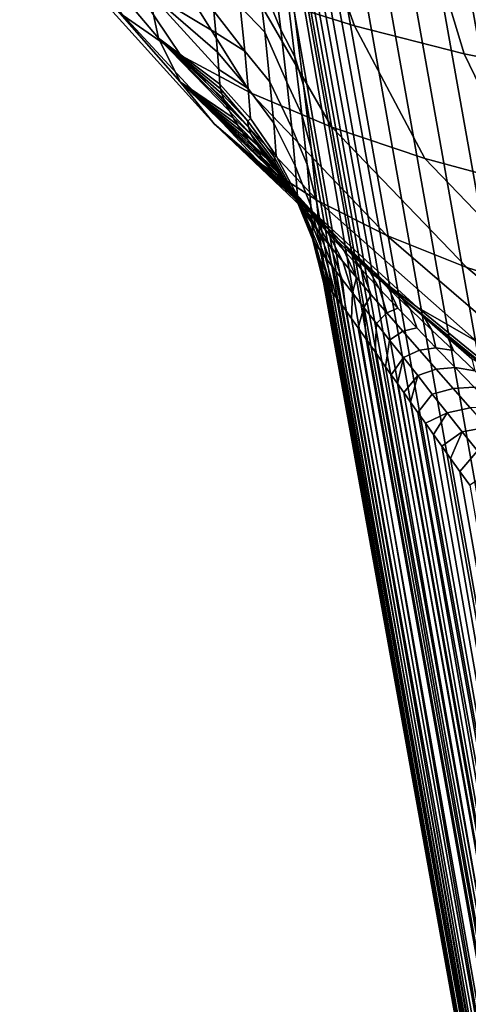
# Model space of a CAD drawing. Header units: metres. Extents: x -167 to 28, y -50 to 27.
# Tile 256 of 331: x 3.5 to 4.67, y -30.47 to -27.89. Entities that reach past the tile are written whole.
import ezdxf

# ---------------------------------------------------------------- set-up
doc = ezdxf.new("R2010")
doc.units = ezdxf.units.M
doc.layers.add('solid_12_065_011_XXX', color=7, linetype='CONTINUOUS')

msp = doc.modelspace()

# ---------------------------------------------------------------- linework, layer by layer
at = {"layer": 'solid_12_065_011_XXX'}
for points in [[(5.948123, -35.799164, 24.870661), (6.015436, -35.758858, 24.916674), (4.478205, -27.132927, 19.636179), (4.408407, -27.144354, 19.577326)], [(6.015436, -35.758858, 24.916674), (6.089468, -35.722225, 24.954744), (4.551172, -27.120783, 19.683945), (4.478205, -27.132927, 19.636179)], [(6.089468, -35.722225, 24.954744), (6.169133, -35.689793, 24.984314), (4.644003, -27.216557, 19.786438), (4.551172, -27.120783, 19.683945)], [(5.837502, -35.888351, 24.757629), (5.888519, -35.842537, 24.817387), (4.343464, -27.154821, 19.507801), (4.284712, -27.164154, 19.428064)], [(5.888519, -35.842537, 24.817387), (5.948123, -35.799164, 24.870661), (4.408407, -27.144354, 19.577326), (4.343464, -27.154821, 19.507801)], [(5.881683, -37.44482, 21.692509), (5.703718, -35.969273, 24.296579), (4.131766, -27.187838, 18.969706), (4.128839, -27.188282, 18.913031)], [(4.190396, -27.666483, 18.226248), (4.217787, -27.876329, 17.940147), (5.881683, -37.44482, 21.692509), (4.128839, -27.188282, 18.913031)], [(5.703718, -35.969273, 24.296579), (5.73219, -36.082161, 24.472521), (4.137755, -27.186926, 19.025869), (4.131766, -27.187838, 18.969706)], [(5.73219, -36.082161, 24.472521), (5.742775, -36.03355, 24.54866), (4.14677, -27.185553, 19.081387), (4.137755, -27.186926, 19.025869)], [(5.742775, -36.03355, 24.54866), (4.158704, -27.183729, 19.135796), (4.14677, -27.185553, 19.081387)], [(5.742775, -36.03355, 24.54866), (5.76409, -35.984566, 24.622271), (4.173394, -27.181479, 19.188787), (4.158704, -27.183729, 19.135796)], [(5.76409, -35.984566, 24.622271), (4.190763, -27.178806, 19.24024), (4.173394, -27.181479, 19.188787)], [(5.76409, -35.984566, 24.622271), (5.795821, -35.935925, 24.69227), (4.210754, -27.175716, 19.290173), (4.190763, -27.178806, 19.24024)], [(5.795821, -35.935925, 24.69227), (4.233187, -27.172232, 19.338268), (4.210754, -27.175716, 19.290173)], [(5.795821, -35.935925, 24.69227), (5.837502, -35.888351, 24.757629), (4.284712, -27.164154, 19.428064), (4.233187, -27.172232, 19.338268)], [(6.169133, -35.689793, 24.984314), (4.656403, -27.229761, 19.79954), (4.644003, -27.216557, 19.786438)], [(6.169133, -35.689793, 24.984314), (6.253256, -35.662045, 25.004948), (4.751663, -27.333841, 19.895863), (4.656403, -27.229761, 19.79954)], [(3.861451, -27.941141, 15.930534), (3.836428, -27.82185, 16.354086), (3.498107, -27.404669, 16.361301), (3.515104, -27.531496, 15.915073)], [(4.244715, -27.544247, 12.197306), (4.374175, -27.909241, 12.591598), (4.114953, -27.827394, 12.98507), (3.96716, -27.463474, 12.594852)], [(3.918575, -28.055948, 15.508862), (3.861451, -27.941141, 15.930534), (3.515104, -27.531496, 15.915073), (3.566133, -27.653763, 15.470167)], [(3.768983, -27.881964, 14.594055), (3.521039, -27.533522, 14.25471), (3.687237, -27.63903, 13.818864), (3.919692, -27.986647, 14.167649)], [(4.550752, -27.615849, 11.819391), (4.661839, -27.98226, 12.216586), (4.374175, -27.909241, 12.591598), (4.244715, -27.544247, 12.197306)], [(4.883648, -27.677902, 11.463114), (4.9764, -28.046062, 11.86205), (4.661839, -27.98226, 12.216586), (4.550752, -27.615849, 11.819391)], [(3.919692, -27.986647, 14.167649), (3.687237, -27.63903, 13.818864), (3.885563, -27.737164, 13.394892), (4.102217, -28.084276, 13.752141)], [(4.007487, -28.165648, 15.091356), (3.918575, -28.055948, 15.508862), (3.566133, -27.653763, 15.470167), (3.650914, -27.7708, 15.029023)], [(4.01158, -27.927094, 16.659113), (4.005975, -27.870277, 16.809866), (3.843639, -27.698723, 16.777214), (3.836428, -27.82185, 16.354086)], [(4.121733, -27.77441, 17.453836), (4.05925, -27.722095, 17.339554), (4.074976, -27.858179, 17.071598), (4.139417, -27.925886, 17.165253)], [(4.102217, -28.084276, 13.752141), (3.885563, -27.737164, 13.394892), (4.114953, -27.827394, 12.98507), (4.315556, -28.174316, 13.349806)], [(4.127707, -28.269646, 14.680281), (4.007487, -28.165648, 15.091356), (3.650914, -27.7708, 15.029023), (3.768983, -27.881964, 14.594055)], [(4.181864, -27.919195, 17.418972), (4.162859, -27.763329, 17.684639), (4.121733, -27.77441, 17.453836)], [(4.197644, -28.056936, 17.143276), (4.181864, -27.919195, 17.418972), (4.121733, -27.77441, 17.453836), (4.139417, -27.925886, 17.165253)], [(4.197602, -27.818449, 17.812231), (4.162859, -27.763329, 17.684639), (4.181864, -27.919195, 17.418972), (4.218802, -27.990221, 17.529013)], [(4.087408, -27.975533, 16.794762), (4.074976, -27.858179, 17.071598), (3.999372, -27.807682, 16.958635), (4.005975, -27.870277, 16.809866)], [(4.022388, -28.062283, 16.19792), (4.019785, -28.023104, 16.352964), (3.836428, -27.82185, 16.354086), (3.861451, -27.941141, 15.930534)], [(4.016185, -27.978048, 16.506723), (4.01158, -27.927094, 16.659113), (3.836428, -27.82185, 16.354086)], [(4.019785, -28.023104, 16.352964), (4.016185, -27.978048, 16.506723), (3.836428, -27.82185, 16.354086)], [(4.315556, -28.174316, 13.349806), (4.114953, -27.827394, 12.98507), (4.374175, -27.909241, 12.591598), (4.558542, -28.256271, 12.96285)], [(4.218802, -27.990221, 17.529013), (4.241293, -28.064798, 17.638895), (4.217787, -27.876329, 17.940147), (4.197602, -27.818449, 17.812231)], [(4.139417, -27.925886, 17.165253), (4.074976, -27.858179, 17.071598), (4.087408, -27.975533, 16.794762), (4.153335, -28.055996, 16.866241)], [(4.278581, -28.367378, 14.277867), (4.127707, -28.269646, 14.680281), (3.768983, -27.881964, 14.594055), (3.919692, -27.986647, 14.167649)], [(4.087408, -27.975533, 16.794762), (4.005975, -27.870277, 16.809866), (4.01158, -27.927094, 16.659113)], [(4.217787, -27.876329, 17.940147), (4.241293, -28.064798, 17.638895), (5.881683, -37.44482, 21.692509)], [(4.558542, -28.256271, 12.96285), (4.374175, -27.909241, 12.591598), (4.661839, -27.98226, 12.216586), (4.829842, -28.329697, 12.593391)], [(4.096485, -28.073589, 16.510387), (4.087408, -27.975533, 16.794762), (4.01158, -27.927094, 16.659113), (4.016185, -27.978048, 16.506723)], [(4.210127, -28.175917, 16.858826), (4.197644, -28.056936, 17.143276), (4.139417, -27.925886, 17.165253), (4.153335, -28.055996, 16.866241)], [(4.218802, -27.990221, 17.529013), (4.181864, -27.919195, 17.418972), (4.197644, -28.056936, 17.143276), (4.236387, -28.141716, 17.234219)], [(4.056762, -28.150169, 15.921796), (4.046925, -28.132963, 15.964886), (3.861451, -27.941141, 15.930534), (3.918575, -28.055948, 15.508862)], [(4.023949, -28.074364, 16.148994), (4.022388, -28.062283, 16.19792), (3.861451, -27.941141, 15.930534)], [(4.027202, -28.087475, 16.101206), (4.023949, -28.074364, 16.148994), (3.861451, -27.941141, 15.930534)], [(4.032127, -28.101612, 16.054598), (4.027202, -28.087475, 16.101206), (3.861451, -27.941141, 15.930534)], [(4.038706, -28.116774, 16.009159), (4.032127, -28.101612, 16.054598), (3.861451, -27.941141, 15.930534)], [(4.046925, -28.132963, 15.964886), (4.038706, -28.116774, 16.009159), (3.861451, -27.941141, 15.930534)], [(4.459291, -28.458313, 13.886298), (4.278581, -28.367378, 14.277867), (3.919692, -27.986647, 14.167649), (4.102217, -28.084276, 13.752141)], [(4.096485, -28.073589, 16.510387), (4.016185, -27.978048, 16.506723), (4.019785, -28.023104, 16.352964)], [(4.153335, -28.055996, 16.866241), (4.087408, -27.975533, 16.794762), (4.096485, -28.073589, 16.510387), (4.163412, -28.164034, 16.558428)], [(4.829842, -28.329697, 12.593391), (4.661839, -27.98226, 12.216586), (4.9764, -28.046062, 11.86205), (5.127971, -28.394186, 12.243456)], [(4.236387, -28.141716, 17.234219), (4.260758, -28.230652, 17.324423), (4.241293, -28.064798, 17.638895), (4.218802, -27.990221, 17.529013)], [(4.102162, -28.151873, 16.219862), (4.096485, -28.073589, 16.510387), (4.019785, -28.023104, 16.352964), (4.022388, -28.062283, 16.19792)], [(4.169842, -28.298492, 15.65309), (3.918575, -28.055948, 15.508862), (4.007487, -28.165648, 15.091356), (4.192581, -28.323952, 15.619)], [(4.068205, -28.168386, 15.879904), (4.056762, -28.150169, 15.921796), (3.918575, -28.055948, 15.508862)], [(4.081216, -28.187584, 15.839208), (4.068205, -28.168386, 15.879904), (3.918575, -28.055948, 15.508862)], [(4.095731, -28.207705, 15.799721), (4.081216, -28.187584, 15.839208), (3.918575, -28.055948, 15.508862)], [(4.111816, -28.228819, 15.761405), (4.095731, -28.207705, 15.799721), (3.918575, -28.055948, 15.508862)], [(4.129513, -28.250967, 15.724264), (4.111816, -28.228819, 15.761405), (3.918575, -28.055948, 15.508862)], [(4.148848, -28.274185, 15.688197), (4.129513, -28.250967, 15.724264), (3.918575, -28.055948, 15.508862)], [(4.169842, -28.298492, 15.65309), (4.148848, -28.274185, 15.688197), (3.918575, -28.055948, 15.508862)], [(4.095407, -28.158894, 16.139679), (4.102162, -28.151873, 16.219862), (4.022388, -28.062283, 16.19792), (4.023949, -28.074364, 16.148994)], [(4.219256, -28.275589, 16.566931), (4.210127, -28.175917, 16.858826), (4.153335, -28.055996, 16.866241), (4.163412, -28.164034, 16.558428)], [(4.236387, -28.141716, 17.234219), (4.197644, -28.056936, 17.143276), (4.210127, -28.175917, 16.858826), (4.250267, -28.272167, 16.92934)], [(4.241293, -28.064798, 17.638895), (4.260758, -28.230652, 17.324423), (5.881683, -37.44482, 21.692509)], [(4.095407, -28.158894, 16.139679), (4.023949, -28.074364, 16.148994), (4.027202, -28.087475, 16.101206)], [(4.096197, -28.173254, 16.059866), (4.095407, -28.158894, 16.139679), (4.027202, -28.087475, 16.101206), (4.032127, -28.101612, 16.054598)], [(4.169591, -28.249416, 16.243488), (4.163412, -28.164034, 16.558428), (4.096485, -28.073589, 16.510387), (4.102162, -28.151873, 16.219862)], [(4.668856, -28.541958, 13.5077), (4.459291, -28.458313, 13.886298), (4.102217, -28.084276, 13.752141), (4.315556, -28.174316, 13.349806)], [(4.096197, -28.173254, 16.059866), (4.032127, -28.101612, 16.054598), (4.038706, -28.116774, 16.009159)], [(4.104325, -28.194134, 15.981503), (4.096197, -28.173254, 16.059866), (4.038706, -28.116774, 16.009159), (4.046925, -28.132963, 15.964886)], [(4.104325, -28.194134, 15.981503), (4.046925, -28.132963, 15.964886), (4.056762, -28.150169, 15.921796)], [(4.250267, -28.272167, 16.92934), (4.276067, -28.372866, 16.998779), (4.260758, -28.230652, 17.324423), (4.236387, -28.141716, 17.234219)], [(4.538645, -28.646523, 14.703516), (4.411135, -28.550455, 15.09024), (4.007487, -28.165648, 15.091356), (4.127707, -28.269646, 14.680281)], [(4.217142, -28.350616, 15.585938), (4.192581, -28.323952, 15.619), (4.007487, -28.165648, 15.091356)], [(4.243584, -28.378515, 15.553937), (4.217142, -28.350616, 15.585938), (4.007487, -28.165648, 15.091356)], [(4.271976, -28.407681, 15.523018), (4.243584, -28.378515, 15.553937), (4.007487, -28.165648, 15.091356)], [(4.302382, -28.438139, 15.493225), (4.271976, -28.407681, 15.523018), (4.007487, -28.165648, 15.091356)], [(4.30956, -28.445221, 15.486638), (4.302382, -28.438139, 15.493225), (4.007487, -28.165648, 15.091356)], [(4.312677, -28.448286, 15.483824), (4.30956, -28.445221, 15.486638), (4.007487, -28.165648, 15.091356)], [(4.340313, -28.475163, 15.460058), (4.312677, -28.448286, 15.483824), (4.007487, -28.165648, 15.091356), (4.411135, -28.550455, 15.09024)], [(4.120267, -28.221695, 15.906042), (4.104325, -28.194134, 15.981503), (4.056762, -28.150169, 15.921796), (4.068205, -28.168386, 15.879904)], [(4.120267, -28.221695, 15.906042), (4.068205, -28.168386, 15.879904), (4.081216, -28.187584, 15.839208)], [(4.164859, -28.25432, 16.17189), (4.169591, -28.249416, 16.243488), (4.102162, -28.151873, 16.219862), (4.095407, -28.158894, 16.139679)], [(4.095407, -28.158894, 16.139679), (4.096197, -28.173254, 16.059866), (4.165893, -28.265057, 16.100883), (4.164859, -28.25432, 16.17189)], [(4.224989, -28.355494, 16.26894), (4.219256, -28.275589, 16.566931), (4.163412, -28.164034, 16.558428), (4.169591, -28.249416, 16.243488)], [(4.144017, -28.255482, 15.835094), (4.120267, -28.221695, 15.906042), (4.081216, -28.187584, 15.839208), (4.095731, -28.207705, 15.799721)], [(4.096197, -28.173254, 16.059866), (4.104325, -28.194134, 15.981503), (4.173239, -28.281927, 16.031616), (4.165893, -28.265057, 16.100883)], [(4.104325, -28.194134, 15.981503), (4.120267, -28.221695, 15.906042), (4.187292, -28.305124, 15.96532), (4.173239, -28.281927, 16.031616)], [(4.250267, -28.272167, 16.92934), (4.210127, -28.175917, 16.858826), (4.219256, -28.275589, 16.566931), (4.260372, -28.380913, 16.615927)], [(4.90614, -28.617859, 13.144125), (4.668856, -28.541958, 13.5077), (4.315556, -28.174316, 13.349806), (4.558542, -28.256271, 12.96285)], [(4.144017, -28.255482, 15.835094), (4.095731, -28.207705, 15.799721), (4.111816, -28.228819, 15.761405)], [(4.175228, -28.294971, 15.770301), (4.144017, -28.255482, 15.835094), (4.111816, -28.228819, 15.761405), (4.129513, -28.250967, 15.724264)], [(4.120267, -28.221695, 15.906042), (4.144017, -28.255482, 15.835094), (4.208041, -28.334309, 15.903323), (4.187292, -28.305124, 15.96532)], [(4.260758, -28.230652, 17.324423), (4.276067, -28.372866, 16.998779), (5.881683, -37.44482, 21.692509)], [(4.694993, -28.736391, 14.325995), (4.538645, -28.646523, 14.703516), (4.127707, -28.269646, 14.680281), (4.278581, -28.367378, 14.277867)], [(4.213144, -28.339275, 15.712808), (4.175228, -28.294971, 15.770301), (4.129513, -28.250967, 15.724264), (4.148848, -28.274185, 15.688197)], [(4.144017, -28.255482, 15.835094), (4.175228, -28.294971, 15.770301), (4.235211, -28.36907, 15.846974), (4.208041, -28.334309, 15.903323)], [(4.221541, -28.357468, 16.205288), (4.224989, -28.355494, 16.26894), (4.169591, -28.249416, 16.243488), (4.164859, -28.25432, 16.17189)], [(4.164859, -28.25432, 16.17189), (4.165893, -28.265057, 16.100883), (4.222962, -28.364855, 16.142727), (4.221541, -28.357468, 16.205288)], [(4.165893, -28.265057, 16.100883), (4.173239, -28.281927, 16.031616), (4.229673, -28.377972, 16.082205), (4.222962, -28.364855, 16.142727)], [(4.260372, -28.380913, 16.615927), (4.287136, -28.490614, 16.664188), (4.276067, -28.372866, 16.998779), (4.250267, -28.272167, 16.92934)], [(5.169855, -28.685606, 12.797547), (4.90614, -28.617859, 13.144125), (4.558542, -28.256271, 12.96285), (4.829842, -28.329697, 12.593391)], [(4.213144, -28.339275, 15.712808), (4.148848, -28.274185, 15.688197), (4.169842, -28.298492, 15.65309)], [(4.256686, -28.387293, 15.663377), (4.213144, -28.339275, 15.712808), (4.169842, -28.298492, 15.65309), (4.192581, -28.323952, 15.619)], [(4.173239, -28.281927, 16.031616), (4.187292, -28.305124, 15.96532), (4.241982, -28.397034, 16.024715), (4.229673, -28.377972, 16.082205)], [(4.175228, -28.294971, 15.770301), (4.213144, -28.339275, 15.712808), (4.268182, -28.40867, 15.797199), (4.235211, -28.36907, 15.846974)], [(4.266652, -28.467405, 16.295563), (4.260372, -28.380913, 16.615927), (4.219256, -28.275589, 16.566931), (4.224989, -28.355494, 16.26894)], [(4.187292, -28.305124, 15.96532), (4.208041, -28.334309, 15.903323), (4.259877, -28.42182, 15.971311), (4.241982, -28.397034, 16.024715)], [(4.256686, -28.387293, 15.663377), (4.192581, -28.323952, 15.619), (4.217142, -28.350616, 15.585938)], [(4.208041, -28.334309, 15.903323), (4.235211, -28.36907, 15.846974), (4.283153, -28.45204, 15.923034), (4.259877, -28.42182, 15.971311)], [(4.213144, -28.339275, 15.712808), (4.256686, -28.387293, 15.663377), (4.30607, -28.452168, 15.754596), (4.268182, -28.40867, 15.797199)], [(4.304683, -28.438068, 15.622416), (4.256686, -28.387293, 15.663377), (4.217142, -28.350616, 15.585938), (4.243584, -28.378515, 15.553937)], [(4.264606, -28.466787, 16.239372), (4.266652, -28.467405, 16.295563), (4.224989, -28.355494, 16.26894), (4.221541, -28.357468, 16.205288)], [(4.221541, -28.357468, 16.205288), (4.222962, -28.364855, 16.142727), (4.266551, -28.471157, 16.184772), (4.264606, -28.466787, 16.239372)], [(4.222962, -28.364855, 16.142727), (4.229673, -28.377972, 16.082205), (4.272781, -28.480827, 16.132509), (4.266551, -28.471157, 16.184772)], [(4.235211, -28.36907, 15.846974), (4.268182, -28.40867, 15.797199), (4.311329, -28.487101, 15.880588), (4.283153, -28.45204, 15.923034)], [(4.276067, -28.372866, 16.998779), (4.287136, -28.490614, 16.664188), (5.881683, -37.44482, 21.692509)], [(4.879325, -28.819569, 13.959737), (4.694993, -28.736391, 14.325995), (4.278581, -28.367378, 14.277867), (4.459291, -28.458313, 13.886298)], [(4.229673, -28.377972, 16.082205), (4.241982, -28.397034, 16.024715), (4.283519, -28.496046, 16.083344), (4.272781, -28.480827, 16.132509)], [(4.241982, -28.397034, 16.024715), (4.259877, -28.42182, 15.971311), (4.29875, -28.51671, 16.038038), (4.283519, -28.496046, 16.083344)], [(4.304683, -28.438068, 15.622416), (4.243584, -28.378515, 15.553937), (4.271976, -28.407681, 15.523018)], [(4.256686, -28.387293, 15.663377), (4.304683, -28.438068, 15.622416), (4.347917, -28.498724, 15.719473), (4.30607, -28.452168, 15.754596)], [(4.260372, -28.380913, 16.615927), (4.266652, -28.467405, 16.295563), (4.293931, -28.583328, 16.322926), (4.287136, -28.490614, 16.664188)], [(4.259877, -28.42182, 15.971311), (4.283153, -28.45204, 15.923034), (4.318335, -28.542637, 15.997341), (4.29875, -28.51671, 16.038038)], [(4.268182, -28.40867, 15.797199), (4.30607, -28.452168, 15.754596), (4.34372, -28.526228, 15.844407), (4.311329, -28.487101, 15.880588)], [(4.356045, -28.490692, 15.589663), (4.304683, -28.438068, 15.622416), (4.271976, -28.407681, 15.523018), (4.302382, -28.438139, 15.493225)], [(4.283153, -28.45204, 15.923034), (4.311329, -28.487101, 15.880588), (4.341938, -28.573393, 15.961726), (4.318335, -28.542637, 15.997341)], [(4.356045, -28.490692, 15.589663), (4.302382, -28.438139, 15.493225), (4.30956, -28.445221, 15.486638)], [(4.304683, -28.438068, 15.622416), (4.356045, -28.490692, 15.589663), (4.392817, -28.547514, 15.69158), (4.347917, -28.498724, 15.719473)], [(4.30607, -28.452168, 15.754596), (4.347917, -28.498724, 15.719473), (4.379586, -28.568703, 15.814699), (4.34372, -28.526228, 15.844407)], [(4.340313, -28.475163, 15.460058), (4.30956, -28.445221, 15.486638), (4.312677, -28.448286, 15.483824)], [(4.370014, -28.502407, 15.457253), (4.30956, -28.445221, 15.486638), (4.340313, -28.475163, 15.460058)], [(4.370014, -28.502407, 15.457253), (4.409704, -28.544333, 15.564716), (4.356045, -28.490692, 15.589663), (4.30956, -28.445221, 15.486638)], [(4.266652, -28.467405, 16.295563), (4.264606, -28.466787, 16.239372), (4.293262, -28.580698, 16.281666), (4.293931, -28.583328, 16.322926)], [(4.264606, -28.466787, 16.239372), (4.266551, -28.471157, 16.184772), (4.297947, -28.584261, 16.207996), (4.29465, -28.581047, 16.243292)], [(4.264606, -28.466787, 16.239372), (4.29465, -28.581047, 16.243292), (4.293262, -28.580698, 16.281666)], [(4.266551, -28.471157, 16.184772), (4.272781, -28.480827, 16.132509), (4.302987, -28.590147, 16.175755), (4.297947, -28.584261, 16.207996)], [(4.369507, -28.503008, 15.437187), (4.340313, -28.475163, 15.460058), (4.411135, -28.550455, 15.09024)], [(4.370014, -28.502407, 15.457253), (4.340313, -28.475163, 15.460058), (4.369507, -28.503008, 15.437187)], [(5.090637, -28.895605, 13.606737), (4.879325, -28.819569, 13.959737), (4.459291, -28.458313, 13.886298), (4.668856, -28.541958, 13.5077)], [(4.272781, -28.480827, 16.132509), (4.283519, -28.496046, 16.083344), (4.309603, -28.598434, 16.146341), (4.302987, -28.590147, 16.175755)], [(4.283519, -28.496046, 16.083344), (4.29875, -28.51671, 16.038038), (4.327273, -28.621752, 16.094755), (4.317697, -28.608961, 16.119455)], [(4.283519, -28.496046, 16.083344), (4.317697, -28.608961, 16.119455), (4.309603, -28.598434, 16.146341)], [(4.287136, -28.490614, 16.664188), (4.293931, -28.583328, 16.322926), (5.881683, -37.44482, 21.692509)], [(4.311329, -28.487101, 15.880588), (4.34372, -28.526228, 15.844407), (4.369072, -28.608366, 15.931466), (4.341938, -28.573393, 15.961726)], [(4.347917, -28.498724, 15.719473), (4.392817, -28.547514, 15.69158), (4.418212, -28.613792, 15.791229), (4.379586, -28.568703, 15.814699)], [(4.356045, -28.490692, 15.589663), (4.409704, -28.544333, 15.564716), (4.439886, -28.597773, 15.670557), (4.392817, -28.547514, 15.69158)], [(4.431797, -28.559427, 15.436256), (4.370014, -28.502407, 15.457253), (4.369507, -28.503008, 15.437187), (4.406427, -28.5375, 15.411122)], [(4.406427, -28.5375, 15.411122), (4.369507, -28.503008, 15.437187), (4.411135, -28.550455, 15.09024)], [(4.431797, -28.559427, 15.436256), (4.464818, -28.598429, 15.547011), (4.409704, -28.544333, 15.564716), (4.370014, -28.502407, 15.457253)], [(4.29875, -28.51671, 16.038038), (4.318335, -28.542637, 15.997341), (4.338446, -28.636951, 16.071865), (4.327273, -28.621752, 16.094755)], [(4.34372, -28.526228, 15.844407), (4.379586, -28.568703, 15.814699), (4.369072, -28.608366, 15.931466)], [(4.341938, -28.573393, 15.961726), (4.351456, -28.654905, 16.050501), (4.338446, -28.636951, 16.071865), (4.318335, -28.542637, 15.997341)], [(4.392817, -28.547514, 15.69158), (4.439886, -28.597773, 15.670557), (4.458896, -28.660801, 15.773685), (4.418212, -28.613792, 15.791229)], [(4.445714, -28.573406, 15.386458), (4.406427, -28.5375, 15.411122), (4.411135, -28.550455, 15.09024)], [(4.431797, -28.559427, 15.436256), (4.406427, -28.5375, 15.411122), (4.445714, -28.573406, 15.386458)], [(4.409704, -28.544333, 15.564716), (4.464818, -28.598429, 15.547011), (4.488418, -28.648964, 15.65591), (4.439886, -28.597773, 15.670557)], [(4.913003, -28.952679, 14.90131), (4.791297, -28.861975, 15.262383), (4.411135, -28.550455, 15.09024), (4.538645, -28.646523, 14.703516)], [(4.736815, -28.81925, 15.273414), (4.411135, -28.550455, 15.09024), (4.791297, -28.861975, 15.262383)], [(4.681251, -28.774704, 15.287422), (4.411135, -28.550455, 15.09024), (4.736815, -28.81925, 15.273414)], [(4.48747, -28.610746, 15.363264), (4.445714, -28.573406, 15.386458), (4.411135, -28.550455, 15.09024)], [(4.531796, -28.649542, 15.34165), (4.48747, -28.610746, 15.363264), (4.411135, -28.550455, 15.09024)], [(4.578804, -28.689804, 15.321691), (4.531796, -28.649542, 15.34165), (4.411135, -28.550455, 15.09024)], [(4.62858, -28.731524, 15.303564), (4.578804, -28.689804, 15.321691), (4.411135, -28.550455, 15.09024)], [(4.648047, -28.747595, 15.297267), (4.62858, -28.731524, 15.303564), (4.411135, -28.550455, 15.09024)], [(4.681251, -28.774704, 15.287422), (4.648047, -28.747595, 15.297267), (4.411135, -28.550455, 15.09024)], [(5.327775, -28.964083, 13.268922), (5.090637, -28.895605, 13.606737), (4.668856, -28.541958, 13.5077), (4.90614, -28.617859, 13.144125)], [(4.293262, -28.580698, 16.281666), (5.90444, -37.571835, 21.769417), (5.881683, -37.44482, 21.692509)], [(5.915934, -37.619343, 21.692692), (5.90444, -37.571835, 21.769417), (4.293262, -28.580698, 16.281666), (4.29465, -28.581047, 16.243292)], [(4.293262, -28.580698, 16.281666), (5.881683, -37.44482, 21.692509), (4.293931, -28.583328, 16.322926)], [(5.915934, -37.619343, 21.692692), (4.29465, -28.581047, 16.243292), (4.297947, -28.584261, 16.207996)], [(4.369072, -28.608366, 15.931466), (4.366582, -28.675987, 16.03056), (4.351456, -28.654905, 16.050501), (4.341938, -28.573393, 15.961726)], [(4.418212, -28.613792, 15.791229), (4.399217, -28.646961, 15.906669), (4.369072, -28.608366, 15.931466), (4.379586, -28.568703, 15.814699)], [(4.431797, -28.559427, 15.436256), (4.445714, -28.573406, 15.386458), (4.494344, -28.616077, 15.422514)], [(4.494344, -28.616077, 15.422514), (4.520784, -28.652617, 15.535838), (4.464818, -28.598429, 15.547011), (4.431797, -28.559427, 15.436256)], [(4.494344, -28.616077, 15.422514), (4.445714, -28.573406, 15.386458), (4.48747, -28.610746, 15.363264)], [(5.915934, -37.619343, 21.692692), (4.297947, -28.584261, 16.207996), (4.302987, -28.590147, 16.175755)], [(5.937749, -37.662186, 21.615484), (5.915934, -37.619343, 21.692692), (4.302987, -28.590147, 16.175755), (4.309603, -28.598434, 16.146341)], [(5.937749, -37.662186, 21.615484), (4.309603, -28.598434, 16.146341), (4.317697, -28.608961, 16.119455)], [(4.439886, -28.597773, 15.670557), (4.488418, -28.648964, 15.65591), (4.458896, -28.660801, 15.773685)], [(4.464818, -28.598429, 15.547011), (4.520784, -28.652617, 15.535838), (4.5379, -28.700706, 15.647027), (4.488418, -28.648964, 15.65591)], [(5.937749, -37.662186, 21.615484), (4.317697, -28.608961, 16.119455), (4.327273, -28.621752, 16.094755)], [(5.937749, -37.662186, 21.615484), (4.327273, -28.621752, 16.094755), (4.338446, -28.636951, 16.071865)], [(4.399217, -28.646961, 15.906669), (4.384196, -28.700678, 16.012018), (4.366582, -28.675987, 16.03056), (4.369072, -28.608366, 15.931466)], [(4.458896, -28.660801, 15.773685), (4.431849, -28.688536, 15.887121), (4.399217, -28.646961, 15.906669), (4.418212, -28.613792, 15.791229)], [(4.55707, -28.671995, 15.415209), (4.494344, -28.616077, 15.422514), (4.48747, -28.610746, 15.363264), (4.531796, -28.649542, 15.34165)], [(4.55707, -28.671995, 15.415209), (4.577085, -28.706528, 15.530469), (4.520784, -28.652617, 15.535838), (4.494344, -28.616077, 15.422514)], [(5.937749, -37.662186, 21.615484), (4.338446, -28.636951, 16.071865), (4.351456, -28.654905, 16.050501), (5.96996, -37.701942, 21.540293)], [(5.96996, -37.701942, 21.540293), (4.351456, -28.654905, 16.050501), (4.366582, -28.675987, 16.03056)], [(4.399217, -28.646961, 15.906669), (4.404716, -28.729656, 15.995156), (4.384196, -28.700678, 16.012018)], [(4.431849, -28.688536, 15.887121), (4.428501, -28.763401, 15.980332), (4.404716, -28.729656, 15.995156), (4.399217, -28.646961, 15.906669)], [(4.5379, -28.700706, 15.647027), (4.501073, -28.709209, 15.761646), (4.458896, -28.660801, 15.773685), (4.488418, -28.648964, 15.65591)], [(4.520784, -28.652617, 15.535838), (4.577085, -28.706528, 15.530469), (4.587888, -28.752626, 15.643282), (4.5379, -28.700706, 15.647027)], [(4.619566, -28.727015, 15.41363), (4.55707, -28.671995, 15.415209), (4.531796, -28.649542, 15.34165), (4.578804, -28.689804, 15.321691)], [(5.060408, -29.036648, 14.548008), (4.913003, -28.952679, 14.90131), (4.538645, -28.646523, 14.703516), (4.694993, -28.736391, 14.325995)], [(5.96996, -37.701942, 21.540293), (4.366582, -28.675987, 16.03056), (4.384196, -28.700678, 16.012018)], [(4.501073, -28.709209, 15.761646), (4.466449, -28.73247, 15.872557), (4.431849, -28.688536, 15.887121), (4.458896, -28.660801, 15.773685)], [(4.619566, -28.727015, 15.41363), (4.633352, -28.75996, 15.530272), (4.577085, -28.706528, 15.530469), (4.55707, -28.671995, 15.415209)], [(5.96996, -37.701942, 21.540293), (4.384196, -28.700678, 16.012018), (4.404716, -28.729656, 15.995156), (6.012095, -37.738037, 21.46822)], [(4.466449, -28.73247, 15.872557), (4.455795, -28.802176, 15.967988), (4.428501, -28.763401, 15.980332), (4.431849, -28.688536, 15.887121)], [(4.544324, -28.758629, 15.754601), (4.502595, -28.778263, 15.862637), (4.466449, -28.73247, 15.872557), (4.501073, -28.709209, 15.761646)], [(4.587888, -28.752626, 15.643282), (4.544324, -28.758629, 15.754601), (4.501073, -28.709209, 15.761646), (4.5379, -28.700706, 15.647027)], [(4.577085, -28.706528, 15.530469), (4.633352, -28.75996, 15.530272), (4.587888, -28.752626, 15.643282)], [(4.619566, -28.727015, 15.41363), (4.578804, -28.689804, 15.321691), (4.62858, -28.731524, 15.303564)], [(6.012095, -37.738037, 21.46822), (4.404716, -28.729656, 15.995156), (4.428501, -28.763401, 15.980332)], [(4.502595, -28.778263, 15.862637), (4.470808, -28.823481, 15.962889), (4.455795, -28.802176, 15.967988), (4.466449, -28.73247, 15.872557)], [(4.681577, -28.781101, 15.417163), (4.619566, -28.727015, 15.41363), (4.62858, -28.731524, 15.303564), (4.648047, -28.747595, 15.297267)], [(4.681577, -28.781101, 15.417163), (4.689353, -28.812838, 15.534704), (4.633352, -28.75996, 15.530272), (4.619566, -28.727015, 15.41363)], [(4.588273, -28.808676, 15.752034), (4.539958, -28.825516, 15.856954), (4.502595, -28.778263, 15.862637), (4.544324, -28.758629, 15.754601)], [(4.638061, -28.804491, 15.644134), (4.588273, -28.808676, 15.752034), (4.544324, -28.758629, 15.754601), (4.587888, -28.752626, 15.643282)], [(4.689353, -28.812838, 15.534704), (4.638061, -28.804491, 15.644134), (4.587888, -28.752626, 15.643282), (4.633352, -28.75996, 15.530272)], [(4.681577, -28.781101, 15.417163), (4.648047, -28.747595, 15.297267), (4.681251, -28.774704, 15.287422), (4.712363, -28.799376, 15.302766)], [(6.012095, -37.738037, 21.46822), (4.428501, -28.763401, 15.980332), (4.455795, -28.802176, 15.967988)], [(4.502595, -28.778263, 15.862637), (4.486738, -28.846117, 15.958634), (4.470808, -28.823481, 15.962889)], [(4.539958, -28.825516, 15.856954), (4.503605, -28.870052, 15.955238), (4.486738, -28.846117, 15.958634), (4.502595, -28.778263, 15.862637)], [(6.012095, -37.738037, 21.46822), (4.455795, -28.802176, 15.967988), (4.470808, -28.823481, 15.962889), (6.063532, -37.769928, 21.40033)], [(4.632648, -28.859089, 15.753492), (4.578233, -28.873837, 15.855098), (4.539958, -28.825516, 15.856954), (4.588273, -28.808676, 15.752034)], [(4.688212, -28.856186, 15.64911), (4.632648, -28.859089, 15.753492), (4.588273, -28.808676, 15.752034), (4.638061, -28.804491, 15.644134)], [(4.744913, -28.865059, 15.543221), (4.688212, -28.856186, 15.64911), (4.638061, -28.804491, 15.644134), (4.689353, -28.812838, 15.534704)], [(6.063532, -37.769928, 21.40033), (4.470808, -28.823481, 15.962889), (4.486738, -28.846117, 15.958634)], [(4.539958, -28.825516, 15.856954), (4.521437, -28.895357, 15.952782), (4.503605, -28.870052, 15.955238)], [(4.578233, -28.873837, 15.855098), (4.540235, -28.921991, 15.951295), (4.521437, -28.895357, 15.952782), (4.539958, -28.825516, 15.856954)], [(6.063532, -37.769928, 21.40033), (4.486738, -28.846117, 15.958634), (4.503605, -28.870052, 15.955238)], [(4.677268, -28.909716, 15.758581), (4.617195, -28.922937, 15.856711), (4.578233, -28.873837, 15.855098), (4.632648, -28.859089, 15.753492)], [(4.738177, -28.907578, 15.657743), (4.677268, -28.909716, 15.758581), (4.632648, -28.859089, 15.753492), (4.688212, -28.856186, 15.64911)], [(6.063532, -37.769928, 21.40033), (4.503605, -28.870052, 15.955238), (4.521437, -28.895357, 15.952782)], [(4.617195, -28.922937, 15.856711), (4.560074, -28.950048, 15.950828), (4.540235, -28.921991, 15.951295), (4.578233, -28.873837, 15.855098)], [(6.063532, -37.769928, 21.40033), (4.521437, -28.895357, 15.952782), (4.540235, -28.921991, 15.951295), (6.123517, -37.797157, 21.337616)], [(4.721981, -28.960382, 15.766912), (4.656686, -28.972622, 15.86148), (4.617195, -28.922937, 15.856711), (4.677268, -28.909716, 15.758581)], [(6.123517, -37.797157, 21.337616), (4.540235, -28.921991, 15.951295), (4.560074, -28.950048, 15.950828)], [(4.617195, -28.922937, 15.856711), (4.580979, -28.979513, 15.95141), (4.560074, -28.950048, 15.950828)], [(4.656686, -28.972622, 15.86148), (4.60299, -29.010448, 15.95312), (4.580979, -28.979513, 15.95141), (4.617195, -28.922937, 15.856711)], [(6.123517, -37.797157, 21.337616), (4.560074, -28.950048, 15.950828), (4.580979, -28.979513, 15.95141)], [(4.766668, -29.010954, 15.778141), (4.696564, -29.022688, 15.86909), (4.656686, -28.972622, 15.86148), (4.721981, -28.960382, 15.766912)], [(6.123517, -37.797157, 21.337616), (4.580979, -28.979513, 15.95141), (4.60299, -29.010448, 15.95312)], [(4.656686, -28.972622, 15.86148), (4.62615, -29.042927, 15.956046), (4.60299, -29.010448, 15.95312)], [(4.696564, -29.022688, 15.86909), (4.650483, -29.076927, 15.960224), (4.62615, -29.042927, 15.956046), (4.656686, -28.972622, 15.86148)], [(6.123517, -37.797157, 21.337616), (4.60299, -29.010448, 15.95312), (4.62615, -29.042927, 15.956046), (6.191167, -37.819313, 21.281006)], [(6.191167, -37.819313, 21.281006), (4.62615, -29.042927, 15.956046), (4.650483, -29.076927, 15.960224)], [(4.736715, -29.072964, 15.879269), (4.676094, -29.112562, 15.965732), (4.650483, -29.076927, 15.960224), (4.696564, -29.022688, 15.86909)], [(6.191167, -37.819313, 21.281006), (4.650483, -29.076927, 15.960224), (4.676094, -29.112562, 15.965732)]]:
    msp.add_3dface(points, dxfattribs=at)

doc.saveas('drawing.dxf')
